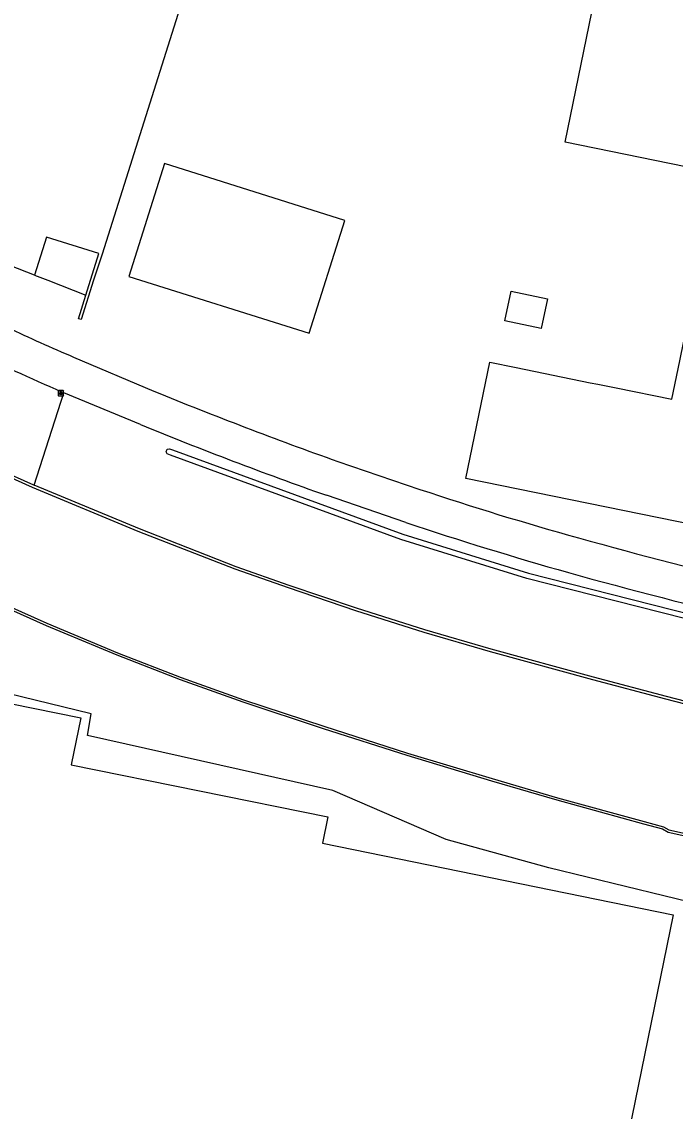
# Model space of a CAD drawing. Extents: x 157692 to 159670, y 381454 to 383289.
# Drawn here: x 158244.7 to 158365.6, y 382846.1 to 383047.9 of the extents above; entities that cross this region are included whole.
import ezdxf

# ---------------------------------------------------------------- set-up
doc = ezdxf.new("R2010")
doc.units = 0
for name, color, linetype in [('IMGEO_Greppel_droge_sloot', 7, 'Continuous'), ('IMGEO_Groenvoorziening', 7, 'Continuous'), ('IMGEO_Kademuur', 7, 'Continuous'), ('IMGEO_Lichtpunt', 7, 'Continuous'), ('IMGEO_Open_loods', 7, 'Continuous'), ('IMGEO_Pand', 7, 'Continuous'), ('IMGEO_Pand_overbouw', 7, 'Continuous'), ('IMGEO_Rijbaan_lokaal_open', 7, 'Continuous'), ('IMGEO_Terreindeel_open', 7, 'Continuous')]:
    doc.layers.add(name, color=color, linetype=linetype)

msp = doc.modelspace()

# ---------------------------------------------------------------- linework, layer by layer
at = {"layer": 'IMGEO_Greppel_droge_sloot'}
msp.add_lwpolyline([(158409.89, 382928.76), (158410.47, 382928.64), (158410.77, 382928.26), (158410.7, 382927.73), (158410.37, 382927.63), (158409.69, 382927.75), (158388.04, 382932.07), (158338.19, 382944.77), (158314.88, 382951.99), (158272.26, 382967.61), (158271.59, 382967.86), (158271.42, 382968.25), (158271.64, 382968.7), (158272.02, 382968.75), (158272.62, 382968.58), (158315.21, 382952.96), (158338.47, 382945.76), (158388.27, 382933.07), (158409.89, 382928.76)], dxfattribs=at)
at = {"layer": 'IMGEO_Groenvoorziening'}
for points in [[(158521.2, 382850.79), (158500, 382855.08), (158478.99, 382859.33), (158423.43, 382871.93), (158423.82, 382873.91), (158388.49, 382881.14), (158373.22, 382884.27), (158370.73, 382884.78), (158370.62, 382884.23), (158342.25, 382891.14), (158323.24, 382896.38), (158302.29, 382905.5), (158256.85, 382915.66), (158257.55, 382919.65), (158211.45, 382930.9), (158215.43, 382938.21), (158146.06, 382977.53), (158141.09, 382980.64), (158127.69, 382989.57), (158119.86, 382994.79)], [(158246.97, 382962.05), (158252.5, 382979.18)]]:
    msp.add_lwpolyline(points, dxfattribs=at)
at = {"layer": 'IMGEO_Kademuur'}
for points in [[(158124.32, 383003.25), (158124.53, 383003.61), (158127.56, 383001.85), (158135.45, 382996.68), (158145.57, 382990.22), (158153.24, 382985.39), (158165.55, 382978.03), (158180.29, 382969.7), (158195.47, 382961.74), (158207.63, 382955.68), (158225.26, 382947.22), (158249.36, 382936.45), (158262.45, 382930.97), (158274.18, 382926.42), (158285.75, 382922.3), (158300.64, 382917.37), (158316.1, 382912.42), (158331.75, 382907.67), (158343.88, 382904.13), (158359.92, 382899.73), (158363.46, 382898.73), (158364.47, 382898.16), (158372.84, 382896.33)], [(158125.81, 383002.38), (158127.34, 383001.49), (158135.23, 382996.32), (158145.34, 382989.86), (158153.02, 382985.03), (158165.34, 382977.67), (158180.09, 382969.33), (158195.28, 382961.36), (158207.45, 382955.3), (158225.08, 382946.84), (158249.2, 382936.06), (158262.29, 382930.58), (158274.04, 382926.02), (158285.61, 382921.9), (158300.51, 382916.97), (158315.97, 382912.02), (158331.63, 382907.26), (158343.77, 382903.72), (158359.8, 382899.32), (158363.3, 382898.34), (158364.32, 382897.76), (158372.75, 382895.92)], [(158191.49, 382988.54), (158191.73, 382988.97), (158203.99, 382982.19), (158214.27, 382977.04), (158224.25, 382972.26), (158246.86, 382962.1), (158246.97, 382962.05)], [(158367.51, 382921.46), (158363.92, 382922.38), (158350.38, 382925.96), (158331.44, 382931.17), (158319.19, 382934.77), (158306.54, 382938.76), (158294.05, 382943.01), (158284.18, 382946.45), (158266.28, 382953.49), (158246.67, 382961.64), (158224.04, 382971.81), (158214.05, 382976.6), (158203.76, 382981.75), (158191.49, 382988.54)], [(158367.63, 382921.95), (158364.05, 382922.86), (158350.51, 382926.44), (158331.58, 382931.65), (158319.33, 382935.25), (158306.69, 382939.23), (158294.21, 382943.48), (158284.36, 382946.92), (158266.47, 382953.96), (158246.97, 382962.05)]]:
    msp.add_lwpolyline(points, dxfattribs=at)
at = {"layer": 'IMGEO_Lichtpunt'}
for p, q in [((158251.47, 382979.48), (158251.47, 382978.68)), ((158251.47, 382979.48), (158251.47, 382978.68)), ((158252.37, 382979.58), (158251.56, 382979.58)), ((158252.37, 382979.58), (158251.56, 382979.58)), ((158251.56, 382978.58), (158252.37, 382978.58)), ((158251.56, 382978.58), (158252.37, 382978.58)), ((158252.46, 382978.68), (158252.46, 382979.48)), ((158252.46, 382978.68), (158252.46, 382979.48))]:
    msp.add_line(p, q, dxfattribs=at)
for points in [[(158251.84, 382979.15), (158251.88, 382979.12), (158251.69, 382978.86), (158251.65, 382978.89), (158251.84, 382979.15)], [(158251.94, 382979.1), (158251.99, 382979.1), (158251.99, 382978.78), (158251.94, 382978.78), (158251.94, 382979.1)], [(158252.05, 382979.12), (158252.09, 382979.15), (158252.28, 382978.88), (158252.24, 382978.86), (158252.05, 382979.12)]]:
    msp.add_lwpolyline(points, dxfattribs=at)
msp.add_circle((158251.97, 382979.28), 0.0994, dxfattribs=at)
for centre, start, end in [((158251.56, 382979.48), 90, 180), ((158251.56, 382979.48), 90, 180), ((158251.56, 382978.68), 180, 270), ((158251.56, 382978.68), 180, 270), ((158252.37, 382979.48), 0, 90), ((158252.37, 382979.48), 0, 90), ((158252.37, 382978.68), 270, 0), ((158252.37, 382978.68), 270, 360)]:
    msp.add_arc(centre, 0.0946, start, end, dxfattribs=at)
at = {"layer": 'IMGEO_Open_loods'}
msp.add_lwpolyline([(158304.49, 383011.1), (158271.11, 383021.66), (158264.51, 383000.68), (158297.87, 382990.18), (158304.49, 383011.1)], dxfattribs=at)
at = {"layer": 'IMGEO_Pand'}
for points in [[(158281.7, 383074.95), (158259.59, 383004.85), (158257.97, 383000), (158255.69, 382992.71), (158255.18, 382992.86), (158256.56, 382997.27), (158258.97, 383004.95), (158249.3, 383008.02), (158247.07, 383000.97), (158231.91, 383006.88)], [(158377.43, 383000.36), (158376.96, 382998.11), (158383.57, 382996.73), (158412.27, 382990.82), (158409.3, 382976.31), (158414.6, 382975.23), (158412.42, 382964.59), (158413.59, 382964.35), (158416.98, 382963.66), (158420.32, 382962.98), (158424.69, 382962.1), (158422.02, 382948.95), (158421.02, 382944.05), (158326.92, 382963.3), (158331.32, 382984.82), (158336.22, 382983.83), (158349.94, 382981.03), (158351.3, 382980.75), (158354.73, 382980.05), (158365.04, 382977.96), (158366.49, 382985.05), (158369.46, 382999.64), (158369.92, 383001.9), (158377.43, 383000.36)], [(158335.27, 382998.01), (158342.04, 382996.56), (158340.85, 382991.04), (158334.09, 382992.49), (158335.27, 382998.01)], [(158168.37, 382858.4), (158169.12, 382859.73), (158176.07, 382858.46), (158179.96, 382877.76), (158197.94, 382874.08), (158198.21, 382875.38), (158198.04, 382875.41), (158180.12, 382879.04), (158208.12, 382928.54), (158255.61, 382918.91), (158253.85, 382910.22), (158301.34, 382900.6), (158300.36, 382895.73), (158365.26, 382882.45), (158357.04, 382842.25), (158356.04, 382837.35), (158360.81, 382836.03)]]:
    msp.add_lwpolyline(points, dxfattribs=at)
at = {"layer": 'IMGEO_Pand_overbouw'}
msp.add_lwpolyline([(158247.07, 383000.97), (158249.56, 383000), (158256.56, 382997.27), (158258.97, 383004.95), (158249.3, 383008.02)], close=True, dxfattribs=at)
at = {"layer": 'IMGEO_Rijbaan_lokaal_open'}
for points in [[(158254.3, 382985.77), (158269.18, 382979.45)], [(158252.5, 382979.18), (158252.06, 382979.36)], [(158266.67, 382973.28), (158252.5, 382979.18)], [(158303.21, 382966.44), (158318.41, 382961.27)], [(158315.8, 382955.11), (158301.08, 382960.17)]]:
    msp.add_lwpolyline(points, dxfattribs=at)
for centre, radius, start, end in [((158526.5, 383607.52), 685.49, 243.25234, 246.39984), ((158401.79, 383330.62), 375.07, 244.7901, 246.8434), ((158575.8, 383730.41), 811.15, 247.78958, 250.36263), ((158552.96, 383672.97), 756, 247.74752, 250.53871), ((158503.41, 383513.13), 582.05, 251.4669, 254.48928), ((158534.42, 383612.23), 692.53, 251.59767, 254.20223), ((158568.29, 383736.74), 814.86, 254.298, 256.80577), ((158611.69, 383902.25), 992.65, 254.46825, 256.53878)]:
    msp.add_arc(centre, radius, start, end, dxfattribs=at)
at = {"layer": 'IMGEO_Terreindeel_open'}
msp.add_lwpolyline([(158411.97, 383011.97), (158345.31, 383025.6), (158355.16, 383073.8), (158421.82, 383060.18)], dxfattribs=at)

doc.saveas('drawing.dxf')
